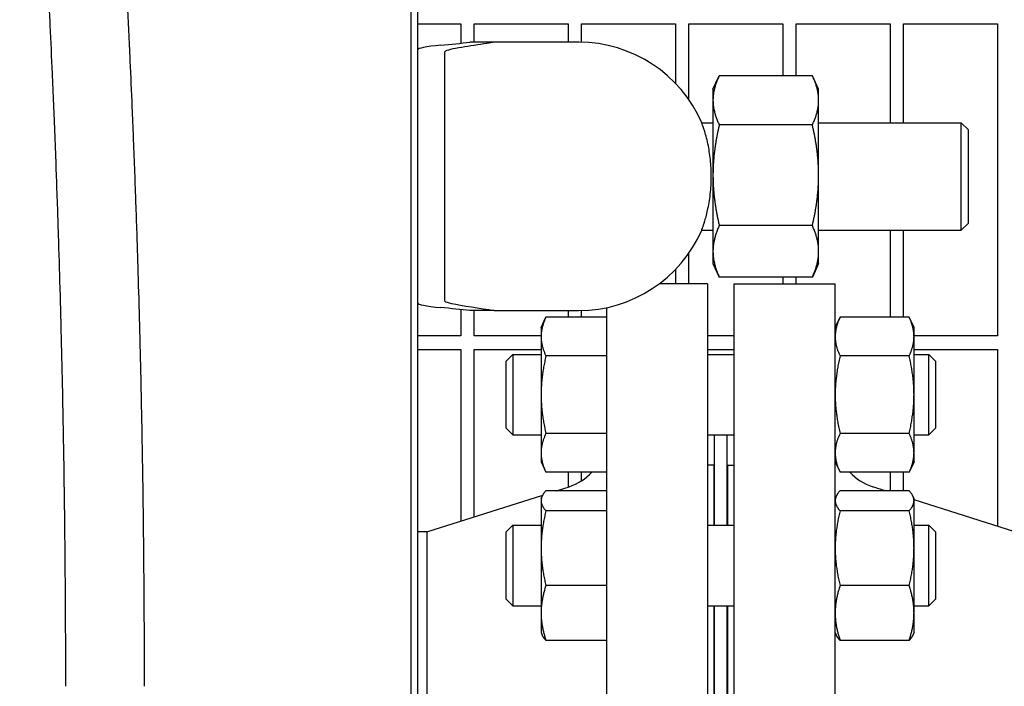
# Model space of a CAD drawing. Header units: inches. Extents: x 5 to 1128, y -85 to 748.
# Tile 660 of 689: x 777 to 787, y 582 to 588. Entities that reach past the tile are written whole.
import ezdxf

# ---------------------------------------------------------------- set-up
doc = ezdxf.new("R2010")
doc.units = ezdxf.units.IN
doc.header["$LTSCALE"] = 32
doc.header["$MEASUREMENT"] = 0
doc.layers.add('Visible (ANSI)', color=7, linetype='Continuous', lineweight=30)

msp = doc.modelspace()

# ---------------------------------------------------------------- linework, layer by layer
at = {"layer": 'Visible (ANSI)'}
for p, q in [((781.08505, 591.68969), (781.08505, 571.68978)), ((781.14755, 571.75228), (781.14755, 591.62719)), ((781.14755, 587.85978), (781.54813, 587.85978)), ((781.54813, 587.85978), (781.54813, 587.68034)), ((781.67313, 587.68978), (781.67313, 587.85978)), ((781.67313, 587.85978), (782.54813, 587.85978)), ((782.54813, 587.85978), (782.54813, 587.68978)), ((782.67313, 587.68952), (782.67313, 587.85978)), ((782.67313, 587.85978), (783.54813, 587.85978)), ((783.54813, 587.85978), (783.54813, 587.30665)), ((783.67313, 587.1544), (783.67313, 587.85978)), ((783.67313, 587.85978), (784.54813, 587.85978)), ((784.54813, 587.85978), (784.54813, 587.37789)), ((784.67313, 587.37789), (784.67313, 587.85978)), ((784.67313, 587.85978), (785.54813, 587.85978)), ((785.54813, 587.85978), (785.54813, 586.93978)), ((785.67313, 586.93978), (785.67313, 587.85978)), ((785.67313, 587.85978), (786.54813, 587.85978)), ((786.54813, 587.85978), (786.54813, 584.95353)), ((781.86061, 587.68978), (781.6343, 587.68978)), ((782.39755, 587.68978), (781.86061, 587.68978)), ((782.64755, 587.68978), (782.39755, 587.68978)), ((781.39755, 587.59273), (781.39755, 587.25277)), ((783.89755, 587.25228), (783.95293, 587.37103)), ((784.82294, 587.37789), (783.95617, 587.37789)), ((784.88155, 587.25228), (784.82618, 587.37103)), ((781.39755, 587.25277), (781.39755, 585.62679)), ((783.89755, 587.25228), (783.89755, 587.14867)), ((784.88155, 587.14867), (784.88155, 587.25228)), ((783.89755, 587.14867), (783.89755, 586.45039)), ((784.88155, 586.45039), (784.88155, 587.14867)), ((783.7932, 586.93978), (783.89755, 586.93978)), ((784.82294, 586.91944), (783.95617, 586.91944)), ((784.88155, 586.93978), (786.21005, 586.93978)), ((786.21005, 585.93978), (786.21005, 586.93978)), ((786.27255, 586.87728), (786.21005, 586.93978)), ((786.27255, 586.87728), (786.27255, 586.00228)), ((783.89755, 586.45039), (783.89755, 585.7415)), ((784.88155, 585.7415), (784.88155, 586.45039)), ((784.82294, 585.98133), (783.95617, 585.98133)), ((786.27255, 586.00228), (786.21005, 585.93978)), ((783.7932, 585.93978), (783.89755, 585.93978)), ((784.88155, 585.93978), (786.21005, 585.93978)), ((785.54813, 585.93978), (785.54813, 585.12767)), ((785.67313, 585.12767), (785.67313, 585.93978)), ((783.67313, 585.43978), (783.67313, 585.72516)), ((783.89755, 585.7415), (783.89755, 585.62728)), ((784.88155, 585.62728), (784.88155, 585.7415)), ((781.39755, 585.62679), (781.39755, 585.28683)), ((783.89755, 585.62728), (783.95293, 585.50852)), ((784.88155, 585.62728), (784.82618, 585.50852)), ((783.54813, 585.57291), (783.54813, 585.43978)), ((784.82294, 585.50167), (783.95617, 585.50167)), ((784.54813, 585.50167), (784.54813, 585.43978)), ((784.67313, 585.43978), (784.67313, 585.50167)), ((783.84563, 585.43978), (783.39755, 585.43978)), ((783.84563, 585.43978), (783.84563, 577.93978)), ((784.09563, 577.93978), (784.09563, 585.43978)), ((784.09563, 585.43978), (785.03563, 585.43978)), ((785.03563, 577.93978), (785.03563, 585.43978)), ((781.54813, 585.19922), (781.54813, 584.95353)), ((781.86061, 585.18978), (781.6343, 585.18978)), ((781.67313, 584.95353), (781.67313, 585.18978)), ((781.86061, 585.18978), (782.39755, 585.18978)), ((782.29663, 585.03099), (782.34172, 585.12767)), ((782.90563, 585.12767), (782.34172, 585.12767)), ((782.39755, 585.18978), (782.64755, 585.18978)), ((782.54813, 585.18978), (782.54813, 585.12767)), ((782.67313, 585.12767), (782.67313, 585.19004)), ((782.90563, 585.21671), (782.90563, 578.16285)), ((785.03563, 585.03099), (785.08072, 585.12767)), ((785.72455, 585.12767), (785.08072, 585.12767)), ((785.76963, 585.03099), (785.72455, 585.12767)), ((781.54813, 584.95353), (781.14755, 584.95353)), ((782.29663, 584.95353), (781.67313, 584.95353)), ((782.29663, 585.03099), (782.29663, 584.94725)), ((782.29663, 584.94725), (782.29663, 584.40599)), ((784.09563, 584.95353), (783.84563, 584.95353)), ((785.76963, 584.94725), (785.76963, 585.03099)), ((786.54813, 584.95353), (785.76963, 584.95353)), ((785.76963, 584.40599), (785.76963, 584.94725)), ((781.14755, 584.82853), (781.54813, 584.82853)), ((781.54813, 584.82853), (781.54813, 583.22981)), ((781.67313, 583.26941), (781.67313, 584.82853)), ((781.67313, 584.82853), (782.29663, 584.82853)), ((781.97063, 584.71849), (782.03313, 584.78099)), ((782.03313, 584.78099), (782.03313, 584.03099)), ((782.03313, 584.78099), (782.29663, 584.78099)), ((782.90563, 584.76683), (782.34172, 584.76683)), ((783.84563, 584.82853), (784.09563, 584.82853)), ((783.84563, 584.78099), (784.09563, 584.78099)), ((785.72455, 584.76683), (785.08072, 584.76683)), ((785.76963, 584.82853), (786.54813, 584.82853)), ((785.76963, 584.78099), (785.90813, 584.78099)), ((785.90813, 584.03099), (785.90813, 584.78099)), ((785.97063, 584.71849), (785.90813, 584.78099)), ((786.54813, 584.82853), (786.54813, 583.18072)), ((781.97063, 584.09349), (781.97063, 584.71849)), ((785.97063, 584.71849), (785.97063, 584.09349)), ((782.29663, 584.40599), (782.29663, 583.86472)), ((785.76963, 583.86472), (785.76963, 584.40599)), ((781.97063, 584.09349), (782.03313, 584.03099)), ((782.03313, 584.03099), (782.29663, 584.03099)), ((782.90563, 584.04514), (782.34172, 584.04514)), ((783.84563, 584.03099), (784.09563, 584.03099)), ((783.91063, 583.18987), (783.91063, 584.03099)), ((784.03063, 583.18987), (784.03063, 584.03099)), ((785.72455, 584.04514), (785.08072, 584.04514)), ((785.76963, 584.03099), (785.90813, 584.03099)), ((785.97063, 584.09349), (785.90813, 584.03099)), ((782.29663, 583.86472), (782.29663, 583.78099)), ((785.76963, 583.78099), (785.76963, 583.86472)), ((782.29663, 583.78099), (782.34172, 583.6843)), ((785.03563, 583.78099), (785.08072, 583.6843)), ((785.76963, 583.78099), (785.72455, 583.6843)), ((782.9035, 583.6843), (782.34172, 583.6843)), ((782.54813, 583.6843), (782.54813, 583.54655)), ((782.67313, 583.60347), (782.67313, 583.6843)), ((783.90563, 583.74978), (783.84563, 583.74978)), ((783.90563, 583.74978), (783.90563, 583.18987)), ((784.03563, 583.18987), (784.03563, 583.74978)), ((784.03563, 583.74978), (784.09563, 583.74978)), ((785.72455, 583.6843), (785.08072, 583.6843)), ((785.54813, 583.6843), (785.54813, 583.51197)), ((785.67313, 583.51197), (785.67313, 583.6843)), ((783.90563, 583.62978), (783.91063, 583.62978)), ((784.03063, 583.62978), (784.03563, 583.62978)), ((782.90563, 583.51197), (782.34172, 583.51197)), ((782.43895, 583.51197), (782.55661, 583.54923)), ((785.72455, 583.51197), (785.08072, 583.51197)), ((785.50232, 583.51197), (785.38466, 583.54923)), ((781.2323, 583.12978), (782.31198, 583.47175)), ((782.29663, 583.43987), (782.30691, 583.46192)), ((782.29663, 583.43987), (782.29663, 583.41857)), ((782.29663, 583.41857), (782.29663, 582.97663)), ((785.03563, 583.43987), (785.04591, 583.46192)), ((785.76963, 583.43987), (785.75935, 583.46192)), ((785.76963, 583.41857), (785.76963, 583.43987)), ((786.70897, 583.12978), (785.76963, 583.4273)), ((785.76963, 582.97663), (785.76963, 583.41857)), ((782.90563, 583.32518), (782.34172, 583.32518)), ((785.72455, 583.32518), (785.08072, 583.32518)), ((781.2323, 583.12978), (781.14755, 583.12978)), ((781.2323, 583.12978), (781.2323, 580.24978)), ((781.97063, 583.12737), (782.03313, 583.18987)), ((781.97063, 582.50237), (781.97063, 583.12737)), ((782.03313, 583.18987), (782.03313, 582.43987)), ((782.03313, 583.18987), (782.29663, 583.18987)), ((783.84563, 583.18987), (784.09563, 583.18987)), ((785.76963, 583.18987), (785.90813, 583.18987)), ((785.90813, 582.43987), (785.90813, 583.18987)), ((785.97063, 583.12737), (785.90813, 583.18987)), ((785.97063, 583.12737), (785.97063, 582.50237)), ((782.29663, 582.97663), (782.29663, 582.37293)), ((785.76963, 582.37293), (785.76963, 582.97663)), ((782.90563, 582.62808), (782.34172, 582.62808)), ((785.72455, 582.62808), (785.08072, 582.62808)), ((781.97063, 582.50237), (782.03313, 582.43987)), ((785.97063, 582.50237), (785.90813, 582.43987)), ((782.03313, 582.43987), (782.29663, 582.43987)), ((783.84563, 582.43987), (784.09563, 582.43987)), ((783.90563, 582.43987), (783.90563, 580.93969)), ((783.91063, 580.93969), (783.91063, 582.43987)), ((784.03063, 580.93969), (784.03063, 582.43987)), ((784.03563, 580.93969), (784.03563, 582.43987)), ((785.76963, 582.43987), (785.90813, 582.43987)), ((782.29663, 582.37293), (782.29663, 582.18987)), ((785.76963, 582.18987), (785.76963, 582.37293)), ((782.29663, 582.18987), (782.30691, 582.16782)), ((782.90563, 582.11777), (782.34172, 582.11777)), ((785.03563, 582.18987), (785.04591, 582.16782)), ((785.72455, 582.11777), (785.08072, 582.11777)), ((785.76963, 582.18987), (785.75935, 582.16782))]:
    msp.add_line(p, q, dxfattribs=at)
for centre, radius, start, end in [((782.64755, 586.43978), 1.25, 23.578178, 90), ((782.64755, 586.43978), 1.25, 270, 336.421822), ((782.40563, 584.02589), 0.5, 287.574716, 316.906395), ((785.53563, 584.02589), 0.5, 223.093605, 252.425284)]:
    msp.add_arc(centre, radius, start, end, dxfattribs=at)
for centre, major_axis, start_param, end_param in [((783.14755, 587.61858), (2, 0), 2.6741063, 3.1415927), ((772.74755, 587.86968), (-9.65, 0), 2.6741063, 2.7411956), ((783.14755, 585.26098), (-2, 0), 0, 0.4674864), ((772.74755, 585.00988), (9.65, 0), 0.400397, 0.4674864)]:
    msp.add_ellipse(centre, major_axis=major_axis, ratio=0.0478289, start_param=start_param, end_param=end_param, dxfattribs=at)
for points, knots in [([(777.85269, 583.8196), (777.85168, 583.88214), (777.85062, 583.94461), (777.84953, 584.00701), (777.84945, 584.01132), (777.84937, 584.01562), (777.8493, 584.01992), (777.84737, 584.1285), (777.84532, 584.23686), (777.84314, 584.34493), (777.84304, 584.34978), (777.84294, 584.35463), (777.84285, 584.35948), (777.83827, 584.58509), (777.83313, 584.80947), (777.82747, 585.03212), (777.82732, 585.03801), (777.82717, 585.0439), (777.82702, 585.04978), (777.8242, 585.16037), (777.82124, 585.27052), (777.81816, 585.38019), (777.81798, 585.38661), (777.8178, 585.39302), (777.81762, 585.39944), (777.81293, 585.56564), (777.80796, 585.73072), (777.80272, 585.89445), (777.80092, 585.95085), (777.79908, 586.00715), (777.79721, 586.06333), (777.79696, 586.07085), (777.79671, 586.07838), (777.79645, 586.0859), (777.79627, 586.0914), (777.79609, 586.09689), (777.7959, 586.10239), (777.79258, 586.20136), (777.78916, 586.29996), (777.78564, 586.39812), (777.78535, 586.40606), (777.78507, 586.41399), (777.78478, 586.42193), (777.77713, 586.63441), (777.76903, 586.84477), (777.76056, 587.05221), (777.76022, 587.06067), (777.75987, 587.06913), (777.75952, 587.07758), (777.75549, 587.17591), (777.75137, 587.27357), (777.74718, 587.37047), (777.7468, 587.37913), (777.74643, 587.38778), (777.74605, 587.39643), (777.73946, 587.54811), (777.73268, 587.69789), (777.72576, 587.84541), (777.72355, 587.89266), (777.72131, 587.93974), (777.71906, 587.98666), (777.71862, 587.99585), (777.71818, 588.00505), (777.71774, 588.01423), (777.71336, 588.10504), (777.70892, 588.1952), (777.70443, 588.2846), (777.70396, 588.29388), (777.70349, 588.30315), (777.70303, 588.31241), (777.69329, 588.50527), (777.68331, 588.69452), (777.67319, 588.87911), (777.6727, 588.8881), (777.6722, 588.89708), (777.67171, 588.90606), (777.66675, 588.99619), (777.66176, 589.0852), (777.65675, 589.17296), (777.65625, 589.1818), (777.65574, 589.19062), (777.65524, 589.19942), (777.65301, 589.23841), (777.65077, 589.27714), (777.64853, 589.31562), (777.64314, 589.40834), (777.63774, 589.49956), (777.63234, 589.58913), (777.6295, 589.63618), (777.62666, 589.68289), (777.62382, 589.72924), (777.62329, 589.73781), (777.62277, 589.74636), (777.62224, 589.75491), (777.61731, 589.8351), (777.61238, 589.9141), (777.60746, 589.99175), (777.60694, 589.99987), (777.60643, 590.00798), (777.60591, 590.01608), (777.59564, 590.17777), (777.58545, 590.33352), (777.57548, 590.48209), (777.57502, 590.48902), (777.57455, 590.49594), (777.57409, 590.50283), (777.56937, 590.573), (777.56471, 590.64155), (777.56011, 590.70835), (777.55967, 590.71474), (777.55923, 590.72112), (777.55879, 590.72748), (777.552, 590.82603), (777.54536, 590.92073), (777.53892, 591.01124), (777.5363, 591.04803), (777.53371, 591.08422), (777.53115, 591.1198), (777.53074, 591.12551), (777.53033, 591.1312), (777.52992, 591.13688), (777.52576, 591.19467), (777.52167, 591.25079), (777.51769, 591.3051), (777.51731, 591.31032), (777.51693, 591.31553), (777.51654, 591.32072), (777.51437, 591.35031), (777.51223, 591.37935), (777.51012, 591.40783), (777.50408, 591.48928), (777.49831, 591.56605), (777.4929, 591.63733), (777.49264, 591.64079), (777.49238, 591.64423), (777.49212, 591.64766), (777.48856, 591.69453), (777.48515, 591.73904), (777.48191, 591.78112), (777.4817, 591.78383), (777.4815, 591.78652), (777.48129, 591.78921), (777.47638, 591.85292), (777.47187, 591.91095), (777.46778, 591.96308), (777.46774, 591.9636), (777.4677, 591.96412), (777.46766, 591.96464), (777.46751, 591.96658), (777.46736, 591.96852), (777.46721, 591.97044), (777.46594, 591.98656), (777.46472, 592.00213), (777.46354, 592.01715), (777.4634, 592.0189), (777.46326, 592.02064), (777.46313, 592.02237), (777.46065, 592.05385), (777.45835, 592.08283), (777.45625, 592.10922), (777.45615, 592.11057), (777.45604, 592.11191), (777.45593, 592.11325), (777.45495, 592.12564), (777.45401, 592.13745), (777.45312, 592.14866), (777.45302, 592.14982), (777.45293, 592.15097), (777.45284, 592.15212), (777.45097, 592.1755), (777.44931, 592.19625), (777.44787, 592.21427), (777.44781, 592.21504), (777.44774, 592.2158), (777.44768, 592.21656), (777.44699, 592.22515), (777.44635, 592.23311), (777.44577, 592.24043), (777.44572, 592.24098), (777.44568, 592.24153), (777.44563, 592.24207), (777.44441, 592.25727), (777.44342, 592.26962), (777.44266, 592.27902), (777.44264, 592.2792), (777.44263, 592.27939), (777.44261, 592.27957), (777.44224, 592.2842), (777.44192, 592.2881), (777.44167, 592.29128), (777.44166, 592.29136), (777.44165, 592.29144), (777.44165, 592.29152), (777.44112, 592.29798), (777.44085, 592.30139), (777.44082, 592.30177), (777.44082, 592.30179), (777.44082, 592.3018), (777.44082, 592.30181), (777.44081, 592.30181), (777.44081, 592.30181), (777.44081, 592.30181)], [0, 0, 0, 0, 0.00317227, 0.00317227, 0.00317227, 0.00339114, 0.00339114, 0.00339114, 0.00891205, 0.00891205, 0.00891205, 0.00915985, 0.00915985, 0.00915985, 0.02068802, 0.02068802, 0.02068802, 0.0209928, 0.0209928, 0.0209928, 0.0267209, 0.0267209, 0.0267209, 0.02705607, 0.02705607, 0.02705607, 0.03574195, 0.03574195, 0.03574195, 0.03873382, 0.03873382, 0.03873382, 0.03913463, 0.03913463, 0.03913463, 0.03942755, 0.03942755, 0.03942755, 0.04470324, 0.04470324, 0.04470324, 0.04512994, 0.04512994, 0.04512994, 0.05655954, 0.05655954, 0.05655954, 0.05702573, 0.05702573, 0.05702573, 0.06245006, 0.06245006, 0.06245006, 0.06293487, 0.06293487, 0.06293487, 0.07143847, 0.07143847, 0.07143847, 0.07416168, 0.07416168, 0.07416168, 0.07469555, 0.07469555, 0.07469555, 0.07997445, 0.07997445, 0.07997445, 0.08052233, 0.08052233, 0.08052233, 0.09193126, 0.09193126, 0.09193126, 0.09248718, 0.09248718, 0.09248718, 0.09807213, 0.09807213, 0.09807213, 0.0986342, 0.0986342, 0.0986342, 0.10112222, 0.10112222, 0.10112222, 0.10711762, 0.10711762, 0.10711762, 0.11026641, 0.11026641, 0.11026641, 0.11084874, 0.11084874, 0.11084874, 0.11631456, 0.11631456, 0.11631456, 0.11688647, 0.11688647, 0.11688647, 0.12830991, 0.12830991, 0.12830991, 0.12884267, 0.12884267, 0.12884267, 0.13426219, 0.13426219, 0.13426219, 0.13478062, 0.13478062, 0.13478062, 0.14281592, 0.14281592, 0.14281592, 0.14608145, 0.14608145, 0.14608145, 0.1466056, 0.1466056, 0.1466056, 0.15194053, 0.15194053, 0.15194053, 0.15245353, 0.15245353, 0.15245353, 0.15537882, 0.15537882, 0.15537882, 0.16374462, 0.16374462, 0.16374462, 0.1641504, 0.1641504, 0.1641504, 0.1696915, 0.1696915, 0.1696915, 0.17004813, 0.17004813, 0.17004813, 0.17850139, 0.17850139, 0.17850139, 0.17858579, 0.17858579, 0.17858579, 0.17890143, 0.17890143, 0.17890143, 0.18154173, 0.18154173, 0.18154173, 0.18184936, 0.18184936, 0.18184936, 0.18743201, 0.18743201, 0.18743201, 0.18771777, 0.18771777, 0.18771777, 0.19036529, 0.19036529, 0.19036529, 0.19063906, 0.19063906, 0.19063906, 0.19621958, 0.19621958, 0.19621958, 0.19645702, 0.19645702, 0.19645702, 0.19915143, 0.19915143, 0.19915143, 0.19935422, 0.19935422, 0.19935422, 0.20502389, 0.20502389, 0.20502389, 0.20513617, 0.20513617, 0.20513617, 0.20796343, 0.20796343, 0.20796343, 0.20803437, 0.20803437, 0.20803437, 0.21384643, 0.21384643, 0.21384643, 0.21413156, 0.21413156, 0.21413156, 0.21421458, 0.21421458, 0.21421458, 0.21421458]), ([(778.58673, 583.73137), (778.58578, 583.79125), (778.58479, 583.85105), (778.58376, 583.91077), (778.58369, 583.91489), (778.58361, 583.91901), (778.58354, 583.92313), (778.58174, 584.02705), (778.57981, 584.1307), (778.57776, 584.23406), (778.57767, 584.2387), (778.57758, 584.24334), (778.57748, 584.24797), (778.57319, 584.46373), (778.56837, 584.67815), (778.56307, 584.89082), (778.56293, 584.89644), (778.56279, 584.90206), (778.56265, 584.90768), (778.56, 585.01331), (778.55723, 585.11849), (778.55435, 585.22319), (778.55418, 585.22932), (778.55401, 585.23544), (778.55384, 585.24157), (778.54945, 585.40024), (778.5448, 585.55778), (778.53989, 585.71401), (778.53821, 585.76783), (778.53649, 585.8215), (778.53474, 585.87503), (778.53451, 585.88221), (778.53427, 585.88937), (778.53404, 585.89654), (778.53387, 585.90178), (778.53369, 585.90702), (778.53352, 585.91225), (778.53042, 586.00653), (778.52722, 586.10038), (778.52394, 586.19372), (778.52368, 586.20127), (778.52341, 586.20882), (778.52314, 586.21636), (778.51601, 586.4184), (778.50848, 586.61806), (778.50061, 586.8147), (778.50029, 586.82272), (778.49997, 586.83073), (778.49965, 586.83874), (778.4959, 586.93194), (778.49208, 587.02446), (778.48819, 587.11622), (778.48784, 587.12442), (778.48749, 587.13262), (778.48714, 587.14081), (778.48103, 587.28445), (778.47475, 587.42622), (778.46833, 587.56589), (778.46628, 587.61061), (778.46421, 587.65514), (778.46213, 587.69947), (778.46172, 587.70816), (778.46131, 587.71684), (778.4609, 587.72551), (778.45685, 587.81129), (778.45275, 587.89629), (778.44861, 587.98045), (778.44818, 587.98918), (778.44775, 587.99791), (778.44732, 588.00663), (778.43835, 588.18815), (778.42919, 588.36573), (778.41991, 588.53873), (778.41946, 588.54716), (778.41901, 588.55558), (778.41856, 588.56398), (778.41401, 588.64845), (778.40944, 588.73181), (778.40485, 588.814), (778.40439, 588.82227), (778.40393, 588.83053), (778.40347, 588.83877), (778.40143, 588.87527), (778.39938, 588.91153), (778.39733, 588.94753), (778.3924, 589.03429), (778.38746, 589.11958), (778.38253, 589.20329), (778.37994, 589.24726), (778.37736, 589.29082), (778.37477, 589.33396), (778.37429, 589.34194), (778.37382, 589.34991), (778.37334, 589.35786), (778.36885, 589.43248), (778.36438, 589.50582), (778.35993, 589.5778), (778.35946, 589.58533), (778.35899, 589.59285), (778.35853, 589.60035), (778.34923, 589.75019), (778.34004, 589.89403), (778.33107, 590.03109), (778.33065, 590.03749), (778.33024, 590.04386), (778.32982, 590.05023), (778.32557, 590.11495), (778.32138, 590.17814), (778.31725, 590.23972), (778.31685, 590.24561), (778.31646, 590.25149), (778.31606, 590.25735), (778.30995, 590.3482), (778.30398, 590.43548), (778.2982, 590.51897), (778.29584, 590.5529), (778.29352, 590.58624), (778.29123, 590.61895), (778.29086, 590.62421), (778.29049, 590.62944), (778.29012, 590.63466), (778.28639, 590.68779), (778.28274, 590.73923), (778.2792, 590.78879), (778.27886, 590.79355), (778.27852, 590.7983), (778.27818, 590.80303), (778.27625, 590.83001), (778.27435, 590.85644), (778.27249, 590.8823), (778.26715, 590.95626), (778.26207, 591.0256), (778.25731, 591.09009), (778.25708, 591.09322), (778.25685, 591.09634), (778.25662, 591.09944), (778.25348, 591.14185), (778.25048, 591.18213), (778.24763, 591.22023), (778.24745, 591.22268), (778.24726, 591.22512), (778.24708, 591.22755), (778.24276, 591.28524), (778.23878, 591.33783), (778.23517, 591.38514), (778.23514, 591.38561), (778.2351, 591.38608), (778.23507, 591.38655), (778.23493, 591.38832), (778.2348, 591.39007), (778.23466, 591.39182), (778.23355, 591.40644), (778.23247, 591.42056), (778.23143, 591.43415), (778.23131, 591.43574), (778.23119, 591.43731), (778.23107, 591.43888), (778.22888, 591.46738), (778.22687, 591.49356), (778.22503, 591.51738), (778.22493, 591.5186), (778.22484, 591.51981), (778.22475, 591.52102), (778.22388, 591.5322), (778.22306, 591.54284), (778.22228, 591.55295), (778.22219, 591.554), (778.22211, 591.55503), (778.22203, 591.55607), (778.2204, 591.57714), (778.21895, 591.59578), (778.21769, 591.61189), (778.21764, 591.61257), (778.21759, 591.61325), (778.21753, 591.61393), (778.21693, 591.6216), (778.21638, 591.6287), (778.21587, 591.63521), (778.21583, 591.6357), (778.2158, 591.63618), (778.21576, 591.63667), (778.2147, 591.65018), (778.21384, 591.66111), (778.21319, 591.66947), (778.21318, 591.66963), (778.21316, 591.6698), (778.21315, 591.66996), (778.21283, 591.67408), (778.21255, 591.67755), (778.21233, 591.68038), (778.21233, 591.68046), (778.21232, 591.68053), (778.21231, 591.6806), (778.21186, 591.68635), (778.21162, 591.6894), (778.2116, 591.68975), (778.21159, 591.68976), (778.21159, 591.68977), (778.21159, 591.68978), (778.21159, 591.68978), (778.21159, 591.68978), (778.21159, 591.68978)], [0, 0, 0, 0, 0.00317227, 0.00317227, 0.00317227, 0.00339114, 0.00339114, 0.00339114, 0.00891205, 0.00891205, 0.00891205, 0.00915985, 0.00915985, 0.00915985, 0.02068802, 0.02068802, 0.02068802, 0.0209928, 0.0209928, 0.0209928, 0.0267209, 0.0267209, 0.0267209, 0.02705607, 0.02705607, 0.02705607, 0.03574195, 0.03574195, 0.03574195, 0.03873382, 0.03873382, 0.03873382, 0.03913463, 0.03913463, 0.03913463, 0.03942755, 0.03942755, 0.03942755, 0.04470324, 0.04470324, 0.04470324, 0.04512994, 0.04512994, 0.04512994, 0.05655954, 0.05655954, 0.05655954, 0.05702573, 0.05702573, 0.05702573, 0.06245006, 0.06245006, 0.06245006, 0.06293487, 0.06293487, 0.06293487, 0.07143847, 0.07143847, 0.07143847, 0.07416168, 0.07416168, 0.07416168, 0.07469555, 0.07469555, 0.07469555, 0.07997445, 0.07997445, 0.07997445, 0.08052233, 0.08052233, 0.08052233, 0.09193126, 0.09193126, 0.09193126, 0.09248718, 0.09248718, 0.09248718, 0.09807213, 0.09807213, 0.09807213, 0.0986342, 0.0986342, 0.0986342, 0.10112222, 0.10112222, 0.10112222, 0.10711762, 0.10711762, 0.10711762, 0.11026641, 0.11026641, 0.11026641, 0.11084874, 0.11084874, 0.11084874, 0.11631456, 0.11631456, 0.11631456, 0.11688647, 0.11688647, 0.11688647, 0.12830991, 0.12830991, 0.12830991, 0.12884267, 0.12884267, 0.12884267, 0.13426219, 0.13426219, 0.13426219, 0.13478062, 0.13478062, 0.13478062, 0.14281592, 0.14281592, 0.14281592, 0.14608145, 0.14608145, 0.14608145, 0.1466056, 0.1466056, 0.1466056, 0.15194053, 0.15194053, 0.15194053, 0.15245353, 0.15245353, 0.15245353, 0.15537882, 0.15537882, 0.15537882, 0.16374462, 0.16374462, 0.16374462, 0.1641504, 0.1641504, 0.1641504, 0.1696915, 0.1696915, 0.1696915, 0.17004813, 0.17004813, 0.17004813, 0.17850139, 0.17850139, 0.17850139, 0.17858579, 0.17858579, 0.17858579, 0.17890143, 0.17890143, 0.17890143, 0.18154173, 0.18154173, 0.18154173, 0.18184936, 0.18184936, 0.18184936, 0.18743201, 0.18743201, 0.18743201, 0.18771777, 0.18771777, 0.18771777, 0.19036529, 0.19036529, 0.19036529, 0.19063906, 0.19063906, 0.19063906, 0.19621958, 0.19621958, 0.19621958, 0.19645702, 0.19645702, 0.19645702, 0.19915143, 0.19915143, 0.19915143, 0.19935422, 0.19935422, 0.19935422, 0.20502389, 0.20502389, 0.20502389, 0.20513617, 0.20513617, 0.20513617, 0.20796343, 0.20796343, 0.20796343, 0.20803437, 0.20803437, 0.20803437, 0.21384643, 0.21384643, 0.21384643, 0.21413156, 0.21413156, 0.21413156, 0.21421466, 0.21421466, 0.21421466, 0.21421466]), ([(781.86061, 587.68978), (781.83896, 587.6859), (781.81595, 587.68204), (781.71442, 587.66564), (781.62991, 587.65351), (781.47699, 587.62807), (781.41114, 587.61452), (781.39941, 587.60124)], [17.2488301, 17.2488301, 17.2488301, 17.2488301, 17.8549099, 17.8549099, 19.8305901, 19.8305901, 22.111289, 22.111289, 22.111289, 22.111289]), ([(783.7932, 585.93978), (783.7932, 585.93978), (783.79578, 585.94658), (783.80567, 585.9745), (783.8133, 585.99675), (783.83128, 586.05703), (783.84167, 586.09598), (783.86064, 586.18704), (783.86902, 586.23897), (783.87718, 586.32166), (783.87915, 586.34943), (783.88118, 586.3977), (783.88162, 586.41792), (783.88166, 586.45801), (783.88128, 586.47783), (783.87945, 586.5248), (783.87764, 586.5517), (783.87031, 586.62991), (783.86289, 586.67878), (783.84377, 586.77604), (783.83164, 586.82161), (783.8103, 586.89255), (783.80133, 586.9175), (783.7944, 586.93659), (783.79323, 586.93979), (783.79322, 586.93979)], [-8.0628588, -8.0628588, -8.0628588, -8.0628588, -7.6997036, -7.6997036, -7.3009728, -7.3009728, -6.8679199, -6.8679199, -6.4231307, -6.4231307, -6.2064676, -6.2064676, -6.0521412, -6.0521412, -5.9009195, -5.9009195, -5.6915643, -5.6915643, -5.2782885, -5.2782885, -4.7802616, -4.7802616, -4.2826204, -4.2826204, -4.0319916, -4.0319916, -4.0319916, -4.0319916]), ([(781.39941, 585.27832), (781.40609, 585.27076), (781.43024, 585.2632), (781.55653, 585.23493), (781.73142, 585.21292), (781.86061, 585.18978)], [0.2209506, 0.2209506, 0.2209506, 0.2209506, 1.4278888, 1.4278888, 4.8342922, 4.8342922, 4.8342922, 4.8342922]), ([(777.86993, 581.68978), (777.86993, 581.69014), (777.86993, 581.69049), (777.86993, 581.69085), (777.86993, 581.77588), (777.86984, 581.86089), (777.86968, 581.94588), (777.86945, 582.06135), (777.86908, 582.17677), (777.86855, 582.29208), (777.86854, 582.29284), (777.86854, 582.2936), (777.86854, 582.29435), (777.86748, 582.52388), (777.86583, 582.75307), (777.86358, 582.98182), (777.86356, 582.98414), (777.86354, 582.98646), (777.86352, 582.98878), (777.86241, 583.10103), (777.86116, 583.21316), (777.85977, 583.32511), (777.85973, 583.32815), (777.85969, 583.33119), (777.85965, 583.33424), (777.85763, 583.49644), (777.8553, 583.65828), (777.85269, 583.8196)], [0.964299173, 0.964299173, 0.964299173, 0.964299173, 0.964317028, 0.964317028, 0.964317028, 0.968571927, 0.968571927, 0.968571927, 0.974353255, 0.974353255, 0.974353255, 0.974391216, 0.974391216, 0.974391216, 0.985898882, 0.985898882, 0.985898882, 0.986015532, 0.986015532, 0.986015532, 0.991663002, 0.991663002, 0.991663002, 0.991816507, 0.991816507, 0.991816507, 1, 1, 1, 1]), ([(778.60295, 581.68978), (778.60295, 581.77122), (778.60287, 581.85269), (778.60271, 581.93417), (778.6025, 582.04488), (778.60215, 582.1556), (778.60165, 582.26627), (778.60165, 582.26699), (778.60165, 582.26772), (778.60164, 582.26845), (778.60065, 582.48874), (778.59909, 582.70884), (778.59698, 582.9283), (778.59696, 582.93053), (778.59694, 582.93275), (778.59692, 582.93498), (778.59587, 583.04268), (778.5947, 583.15022), (778.59339, 583.25755), (778.59335, 583.26047), (778.59331, 583.26339), (778.59328, 583.2663), (778.59137, 583.42182), (778.58919, 583.57689), (778.58673, 583.73137)], [0.964317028, 0.964317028, 0.964317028, 0.964317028, 0.968571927, 0.968571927, 0.968571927, 0.974353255, 0.974353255, 0.974353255, 0.974391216, 0.974391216, 0.974391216, 0.985898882, 0.985898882, 0.985898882, 0.986015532, 0.986015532, 0.986015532, 0.991663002, 0.991663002, 0.991663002, 0.991816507, 0.991816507, 0.991816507, 1, 1, 1, 1])]:
    msp.add_open_spline(points, degree=3, knots=knots, dxfattribs=at)
for points in [[(781.39941, 587.60124), (781.39813, 587.59979), (781.39755, 587.59695), (781.39755, 587.59273)], [(781.39755, 585.28683), (781.39755, 585.28261), (781.39813, 585.27978), (781.39941, 585.27832)]]:
    msp.add_open_spline(points, degree=3, dxfattribs=at)
for points, weights in [([(783.95617, 587.37789), (783.89755, 587.25505), (783.89755, 587.14867)], [1, 1.0379548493, 1]), ([(784.88155, 587.14867), (784.88155, 587.25505), (784.82294, 587.37789)], [1, 1.0379548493, 1]), ([(783.89755, 587.14867), (783.89755, 587.04228), (783.95617, 586.91944)], [1, 1.0379548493, 1]), ([(784.82294, 586.91944), (784.88155, 587.04228), (784.88155, 587.14867)], [1, 1.0379548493, 1]), ([(783.95617, 586.91944), (783.89755, 586.66808), (783.89755, 586.45039)], [1, 1.0379548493, 1]), ([(784.88155, 586.45039), (784.88155, 586.66808), (784.82294, 586.91944)], [1, 1.0379548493, 1]), ([(783.89755, 586.45039), (783.89755, 586.2327), (783.95617, 585.98133)], [1, 1.0379548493, 1]), ([(784.82294, 585.98133), (784.88155, 586.2327), (784.88155, 586.45039)], [1, 1.0379548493, 1]), ([(783.95617, 585.98133), (783.89755, 585.8528), (783.89755, 585.7415)], [1, 1.0379548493, 1]), ([(784.88155, 585.7415), (784.88155, 585.8528), (784.82294, 585.98133)], [1, 1.0379548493, 1]), ([(783.89755, 585.7415), (783.89755, 585.63019), (783.95617, 585.50167)], [1, 1.0379548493, 1]), ([(784.82294, 585.50167), (784.88155, 585.63019), (784.88155, 585.7415)], [1, 1.0379548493, 1]), ([(783.95617, 585.50167), (783.95452, 585.50511), (783.95293, 585.50852)], [1, 1.00102576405, 1.00199608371]), ([(784.82618, 585.50852), (784.82458, 585.50511), (784.82294, 585.50167)], [1.00199608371, 1.00102576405, 1]), ([(782.34172, 585.12767), (782.29663, 585.03099), (782.29663, 584.94725)], [1, 1.0379548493, 1]), ([(785.08072, 585.12767), (785.03563, 585.03099), (785.03563, 584.94725)], [1, 1.0379548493, 1]), ([(785.76963, 584.94725), (785.76963, 585.03099), (785.72455, 585.12767)], [1, 1.0379548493, 1]), ([(782.29663, 584.94725), (782.29663, 584.86352), (782.34172, 584.76683)], [1, 1.0379548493, 1]), ([(785.03563, 584.94725), (785.03563, 584.86352), (785.08072, 584.76683)], [1, 1.0379548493, 1]), ([(785.72455, 584.76683), (785.76963, 584.86352), (785.76963, 584.94725)], [1, 1.0379548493, 1]), ([(782.34172, 584.76683), (782.29663, 584.57345), (782.29663, 584.40599)], [1, 1.0379548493, 1]), ([(785.08072, 584.76683), (785.03563, 584.57345), (785.03563, 584.40599)], [1, 1.0379548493, 1]), ([(785.76963, 584.40599), (785.76963, 584.57345), (785.72455, 584.76683)], [1, 1.0379548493, 1]), ([(782.29663, 584.40599), (782.29663, 584.23852), (782.34172, 584.04514)], [1, 1.0379548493, 1]), ([(785.03563, 584.40599), (785.03563, 584.23852), (785.08072, 584.04514)], [1, 1.0379548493, 1]), ([(785.72455, 584.04514), (785.76963, 584.23852), (785.76963, 584.40599)], [1, 1.0379548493, 1]), ([(782.34172, 584.04514), (782.29663, 583.94845), (782.29663, 583.86472)], [1, 1.0379548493, 1]), ([(785.08072, 584.04514), (785.03563, 583.94845), (785.03563, 583.86472)], [1, 1.0379548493, 1]), ([(785.76963, 583.86472), (785.76963, 583.94845), (785.72455, 584.04514)], [1, 1.0379548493, 1]), ([(782.29663, 583.86472), (782.29663, 583.78099), (782.34172, 583.6843)], [1, 1.0379548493, 1]), ([(785.03563, 583.86472), (785.03563, 583.78099), (785.08072, 583.6843)], [1, 1.0379548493, 1]), ([(785.72455, 583.6843), (785.76963, 583.78099), (785.76963, 583.86472)], [1, 1.0379548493, 1]), ([(782.34172, 583.51197), (782.29663, 583.46192), (782.29663, 583.41857)], [1, 1.0379548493, 1]), ([(785.08072, 583.51197), (785.03563, 583.46192), (785.03563, 583.41857)], [1, 1.0379548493, 1]), ([(785.76963, 583.41857), (785.76963, 583.46192), (785.72455, 583.51197)], [1, 1.0379548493, 1]), ([(782.29663, 583.41857), (782.29663, 583.37523), (782.34172, 583.32518)], [1, 1.0379548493, 1]), ([(785.03563, 583.41857), (785.03563, 583.37523), (785.08072, 583.32518)], [1, 1.0379548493, 1]), ([(785.72455, 583.32518), (785.76963, 583.37523), (785.76963, 583.41857)], [1, 1.0379548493, 1]), ([(782.34172, 583.32518), (782.29663, 583.13839), (782.29663, 582.97663)], [1, 1.0379548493, 1]), ([(785.08072, 583.32518), (785.03563, 583.13839), (785.03563, 582.97663)], [1, 1.0379548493, 1]), ([(785.76963, 582.97663), (785.76963, 583.13839), (785.72455, 583.32518)], [1, 1.0379548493, 1]), ([(782.29663, 582.97663), (782.29663, 582.81487), (782.34172, 582.62808)], [1, 1.0379548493, 1]), ([(785.03563, 582.97663), (785.03563, 582.81487), (785.08072, 582.62808)], [1, 1.0379548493, 1]), ([(785.72455, 582.62808), (785.76963, 582.81487), (785.76963, 582.97663)], [1, 1.0379548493, 1]), ([(782.34172, 582.62808), (782.29663, 582.49135), (782.29663, 582.37293)], [1, 1.0379548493, 1]), ([(785.08072, 582.62808), (785.03563, 582.49135), (785.03563, 582.37293)], [1, 1.0379548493, 1]), ([(785.76963, 582.37293), (785.76963, 582.49135), (785.72455, 582.62808)], [1, 1.0379548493, 1]), ([(782.29663, 582.37293), (782.29663, 582.25451), (782.34172, 582.11777)], [1, 1.0379548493, 1]), ([(785.03563, 582.37293), (785.03563, 582.25451), (785.08072, 582.11777)], [1, 1.0379548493, 1]), ([(785.72455, 582.11777), (785.76963, 582.25451), (785.76963, 582.37293)], [1, 1.0379548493, 1]), ([(782.34172, 582.11777), (782.31795, 582.14416), (782.30691, 582.16782)], [1, 1.01965956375, 1.01895290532]), ([(785.08072, 582.11777), (785.05695, 582.14416), (785.04591, 582.16782)], [1, 1.01965956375, 1.01895290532]), ([(785.75935, 582.16782), (785.74832, 582.14416), (785.72455, 582.11777)], [1.01895290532, 1.01965956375, 1])]:
    msp.add_rational_spline(points, weights, degree=2, dxfattribs=at)

doc.saveas('drawing.dxf')
